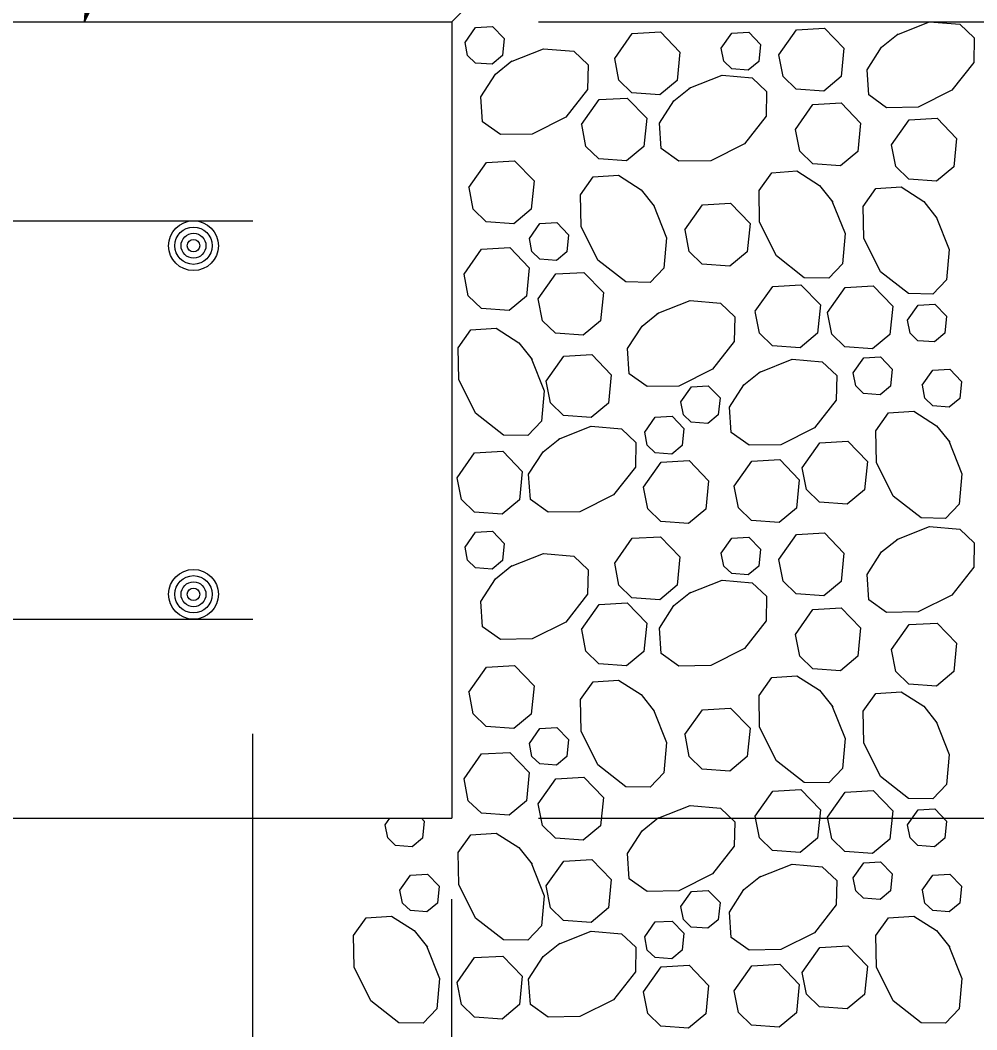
# Model space of a CAD drawing. Extents: x 636530 to 644067, y 294168 to 299122.
# Drawn here: x 641388.61 to 641425.21, y 296363.83 to 296402.46 of the extents above; entities that cross this region are included whole.
import ezdxf

# ---------------------------------------------------------------- set-up
doc = ezdxf.new("R2010")
doc.units = 0
doc.layers.add('1', color=7, linetype='Continuous')

msp = doc.modelspace()

# ---------------------------------------------------------------- linework, layer by layer
at = {"layer": '1'}
for p, q in [((641391.07, 296402.402), (641400.414, 296437.432)), ((641405.123, 296402.402), (641430.522, 296427.801)), ((641328.923, 296402.402), (641405.123, 296402.402)), ((641405.123, 296402.402), (641405.123, 296371.922)), ((641405.123, 296402.402), (641405.123, 296371.922)), ((641408.439, 296402.402), (641497.952, 296402.402)), ((641184.143, 296394.782), (641397.503, 296394.782)), ((641184.143, 296379.542), (641397.503, 296379.542)), ((641397.503, 296340.225), (641397.503, 296375.153)), ((641176.523, 296371.922), (641405.123, 296371.922)), ((641408.439, 296371.922), (641477.374, 296371.922)), ((641405.123, 296319.36), (641405.123, 296368.826))]:
    msp.add_line(p, q, dxfattribs=at)
for points in [[(641391.07, 296402.402), (641391.298, 296405.428)], [(641391.393, 296405.164), (641391.07, 296402.402), (641391.346, 296405.296)], [(641392.379, 296405.139), (641391.07, 296402.402), (641392.273, 296405.049)], [(641391.556, 296404.998), (641391.07, 296402.402), (641391.474, 296405.081)], [(641392.166, 296404.958), (641391.07, 296402.402), (641392.054, 296404.927)], [(641391.74, 296404.914), (641391.07, 296402.402), (641391.648, 296404.956)], [(641391.942, 296404.895), (641391.07, 296402.402), (641391.841, 296404.905)], [(641422.15, 296401.903), (641423.408, 296402.402), (641424.563, 296402.302), (641425.112, 296401.78), (641425.095, 296400.843), (641424.261, 296399.777), (641422.973, 296399.133), (641421.759, 296399.112), (641421.076, 296399.598), (641421.011, 296400.564), (641421.566, 296401.429), (641422.201, 296401.936)], [(641405.631, 296401.607), (641406.035, 296402.181), (641406.679, 296402.218), (641407.126, 296401.754), (641407.062, 296401.103), (641406.664, 296400.772), (641406.028, 296400.818), (641405.729, 296401.109), (641405.632, 296401.607)], [(641411.356, 296400.993), (641412.029, 296401.95), (641413.102, 296402.011), (641413.848, 296401.237), (641413.74, 296400.153), (641413.077, 296399.602), (641412.017, 296399.679), (641411.519, 296400.162), (641411.357, 296400.993)], [(641415.435, 296401.387), (641415.839, 296401.96), (641416.483, 296401.997), (641416.931, 296401.533), (641416.866, 296400.883), (641416.468, 296400.552), (641415.832, 296400.598), (641415.533, 296400.888), (641415.436, 296401.386)], [(641417.639, 296401.139), (641418.311, 296402.095), (641419.384, 296402.156), (641420.13, 296401.383), (641420.022, 296400.299), (641419.359, 296399.747), (641418.3, 296399.824), (641417.801, 296400.307), (641417.639, 296401.139)], [(641407.373, 296400.871), (641408.631, 296401.369), (641409.786, 296401.27), (641410.335, 296400.748), (641410.318, 296399.81), (641409.484, 296398.745), (641408.197, 296398.101), (641406.983, 296398.08), (641406.3, 296398.565), (641406.235, 296399.532), (641406.789, 296400.397), (641407.424, 296400.903)], [(641414.206, 296399.854), (641415.463, 296400.353), (641416.619, 296400.253), (641417.168, 296399.731), (641417.15, 296398.793), (641416.317, 296397.728), (641415.029, 296397.084), (641413.815, 296397.063), (641413.132, 296397.548), (641413.067, 296398.515), (641413.622, 296399.38), (641414.257, 296399.886)], [(641410.091, 296398.463), (641410.764, 296399.42), (641411.837, 296399.481), (641412.583, 296398.707), (641412.475, 296397.623), (641411.812, 296397.072), (641410.752, 296397.149), (641410.254, 296397.632), (641410.092, 296398.463)], [(641418.271, 296398.276), (641418.943, 296399.232), (641420.017, 296399.293), (641420.763, 296398.52), (641420.655, 296397.436), (641419.992, 296396.884), (641418.932, 296396.961), (641418.434, 296397.444), (641418.272, 296398.276)], [(641421.947, 296397.69), (641422.619, 296398.646), (641423.692, 296398.708), (641424.438, 296397.934), (641424.33, 296396.85), (641423.667, 296396.298), (641422.608, 296396.375), (641422.109, 296396.859), (641421.947, 296397.69)], [(641405.78, 296396.064), (641406.453, 296397.02), (641407.526, 296397.081), (641408.272, 296396.308), (641408.164, 296395.224), (641407.501, 296394.672), (641406.441, 296394.749), (641405.943, 296395.233), (641405.781, 296396.064)], [(641412.837, 296395.389), (641413.336, 296394.131), (641413.236, 296392.976), (641412.714, 296392.426), (641411.777, 296392.444), (641410.712, 296393.277), (641410.068, 296394.565), (641410.046, 296395.779), (641410.532, 296396.462), (641411.499, 296396.527), (641412.363, 296395.973), (641412.87, 296395.338)], [(641419.67, 296395.551), (641420.169, 296394.294), (641420.069, 296393.138), (641419.547, 296392.589), (641418.609, 296392.607), (641417.544, 296393.44), (641416.9, 296394.728), (641416.879, 296395.942), (641417.364, 296396.625), (641418.331, 296396.69), (641419.196, 296396.136), (641419.702, 296395.501)], [(641423.656, 296394.941), (641424.154, 296393.684), (641424.055, 296392.528), (641423.533, 296391.979), (641422.595, 296391.997), (641421.53, 296392.83), (641420.886, 296394.118), (641420.865, 296395.332), (641421.35, 296396.015), (641422.317, 296396.08), (641423.182, 296395.526), (641423.688, 296394.891)], [(641414.045, 296394.437), (641414.717, 296395.394), (641415.791, 296395.455), (641416.537, 296394.681), (641416.429, 296393.597), (641415.766, 296393.046), (641414.706, 296393.122), (641414.208, 296393.606), (641414.046, 296394.437)], [(641408.09, 296394.104), (641408.494, 296394.678), (641409.138, 296394.715), (641409.585, 296394.251), (641409.521, 296393.6), (641409.123, 296393.269), (641408.487, 296393.316), (641408.188, 296393.606), (641408.091, 296394.104)], [(641405.592, 296392.743), (641406.264, 296393.699), (641407.338, 296393.761), (641408.084, 296392.987), (641407.976, 296391.903), (641407.313, 296391.351), (641406.253, 296391.428), (641405.754, 296391.912), (641405.593, 296392.743)], [(641408.433, 296391.794), (641409.105, 296392.75), (641410.178, 296392.811), (641410.925, 296392.038), (641410.817, 296390.953), (641410.154, 296390.402), (641409.094, 296390.479), (641408.595, 296390.962), (641408.433, 296391.793)], [(641416.736, 296391.32), (641417.408, 296392.276), (641418.481, 296392.337), (641419.227, 296391.564), (641419.119, 296390.48), (641418.456, 296389.928), (641417.397, 296390.005), (641416.898, 296390.488), (641416.736, 296391.319)], [(641419.501, 296391.279), (641420.173, 296392.235), (641421.247, 296392.297), (641421.993, 296391.523), (641421.885, 296390.439), (641421.222, 296389.887), (641420.162, 296389.964), (641419.664, 296390.448), (641419.502, 296391.279)], [(641412.986, 296391.232), (641414.243, 296391.731), (641415.399, 296391.631), (641415.948, 296391.109), (641415.93, 296390.171), (641415.097, 296389.106), (641413.809, 296388.462), (641412.595, 296388.441), (641411.912, 296388.926), (641411.847, 296389.893), (641412.402, 296390.758), (641413.036, 296391.264)], [(641422.56, 296390.984), (641422.963, 296391.557), (641423.608, 296391.594), (641424.055, 296391.13), (641423.99, 296390.48), (641423.593, 296390.149), (641422.957, 296390.195), (641422.657, 296390.485), (641422.56, 296390.983)], [(641408.16, 296389.532), (641408.659, 296388.275), (641408.559, 296387.119), (641408.037, 296386.57), (641407.1, 296386.588), (641406.034, 296387.421), (641405.391, 296388.709), (641405.369, 296389.923), (641405.855, 296390.606), (641406.822, 296390.671), (641407.686, 296390.116), (641408.193, 296389.481)], [(641408.732, 296388.647), (641409.404, 296389.604), (641410.478, 296389.665), (641411.224, 296388.891), (641411.116, 296387.807), (641410.453, 296387.256), (641409.393, 296387.332), (641408.894, 296387.816), (641408.732, 296388.647)], [(641420.479, 296388.966), (641420.883, 296389.54), (641421.527, 296389.577), (641421.974, 296389.112), (641421.91, 296388.462), (641421.512, 296388.131), (641420.876, 296388.177), (641420.577, 296388.467), (641420.48, 296388.966)], [(641416.887, 296388.986), (641418.145, 296389.484), (641419.3, 296389.384), (641419.85, 296388.862), (641419.832, 296387.925), (641418.999, 296386.859), (641417.711, 296386.216), (641416.497, 296386.194), (641415.814, 296386.68), (641415.749, 296387.647), (641416.303, 296388.511), (641416.938, 296389.018)], [(641423.127, 296388.493), (641423.531, 296389.067), (641424.175, 296389.104), (641424.623, 296388.639), (641424.558, 296387.989), (641424.16, 296387.658), (641423.524, 296387.704), (641423.225, 296387.994), (641423.128, 296388.493)], [(641413.891, 296387.863), (641414.294, 296388.437), (641414.938, 296388.473), (641415.386, 296388.009), (641415.321, 296387.359), (641414.923, 296387.028), (641414.287, 296387.074), (641413.988, 296387.364), (641413.891, 296387.863)], [(641412.504, 296386.696), (641412.907, 296387.27), (641413.551, 296387.307), (641413.999, 296386.843), (641413.934, 296386.192), (641413.536, 296385.861), (641412.9, 296385.907), (641412.601, 296386.197), (641412.504, 296386.696)], [(641424.143, 296386.36), (641424.642, 296385.102), (641424.542, 296383.947), (641424.02, 296383.398), (641423.083, 296383.415), (641422.017, 296384.249), (641421.374, 296385.537), (641421.352, 296386.75), (641421.838, 296387.434), (641422.805, 296387.498), (641423.669, 296386.944), (641424.176, 296386.309)], [(641409.202, 296386.424), (641410.46, 296386.922), (641411.615, 296386.822), (641412.164, 296386.3), (641412.146, 296385.363), (641411.313, 296384.298), (641410.025, 296383.654), (641408.811, 296383.632), (641408.128, 296384.118), (641408.063, 296385.085), (641408.618, 296385.949), (641409.253, 296386.456)], [(641418.535, 296385.335), (641419.207, 296386.292), (641420.28, 296386.353), (641421.027, 296385.579), (641420.919, 296384.495), (641420.255, 296383.944), (641419.196, 296384.021), (641418.697, 296384.504), (641418.535, 296385.335)], [(641405.325, 296384.949), (641405.997, 296385.906), (641407.071, 296385.967), (641407.817, 296385.193), (641407.709, 296384.109), (641407.046, 296383.558), (641405.986, 296383.634), (641405.487, 296384.118), (641405.326, 296384.949)], [(641415.927, 296384.634), (641416.6, 296385.59), (641417.673, 296385.652), (641418.419, 296384.878), (641418.311, 296383.794), (641417.648, 296383.242), (641416.588, 296383.319), (641416.09, 296383.803), (641415.928, 296384.634)], [(641412.459, 296384.595), (641413.131, 296385.551), (641414.205, 296385.612), (641414.951, 296384.839), (641414.843, 296383.754), (641414.18, 296383.203), (641413.12, 296383.28), (641412.621, 296383.763), (641412.46, 296384.594)], [(641422.15, 296382.589), (641423.408, 296383.087), (641424.563, 296382.988), (641425.112, 296382.466), (641425.095, 296381.528), (641424.261, 296380.463), (641422.973, 296379.819), (641421.759, 296379.798), (641421.076, 296380.283), (641421.011, 296381.25), (641421.566, 296382.115), (641422.201, 296382.621)], [(641405.631, 296382.293), (641406.035, 296382.867), (641406.679, 296382.903), (641407.126, 296382.439), (641407.062, 296381.789), (641406.664, 296381.458), (641406.028, 296381.504), (641405.729, 296381.794), (641405.632, 296382.293)], [(641411.356, 296381.679), (641412.029, 296382.635), (641413.102, 296382.697), (641413.848, 296381.923), (641413.74, 296380.839), (641413.077, 296380.287), (641412.017, 296380.364), (641411.519, 296380.848), (641411.357, 296381.679)], [(641415.435, 296382.072), (641415.839, 296382.646), (641416.483, 296382.683), (641416.931, 296382.218), (641416.866, 296381.568), (641416.468, 296381.237), (641415.832, 296381.283), (641415.533, 296381.573), (641415.436, 296382.072)], [(641417.639, 296381.824), (641418.311, 296382.781), (641419.384, 296382.842), (641420.13, 296382.068), (641420.022, 296380.984), (641419.359, 296380.433), (641418.3, 296380.509), (641417.801, 296380.993), (641417.639, 296381.824)], [(641407.373, 296381.556), (641408.631, 296382.055), (641409.786, 296381.955), (641410.335, 296381.433), (641410.318, 296380.496), (641409.484, 296379.43), (641408.197, 296378.786), (641406.983, 296378.765), (641406.3, 296379.251), (641406.235, 296380.217), (641406.789, 296381.082), (641407.424, 296381.589)], [(641414.206, 296380.54), (641415.463, 296381.038), (641416.619, 296380.938), (641417.168, 296380.416), (641417.15, 296379.479), (641416.317, 296378.414), (641415.029, 296377.77), (641413.815, 296377.748), (641413.132, 296378.234), (641413.067, 296379.201), (641413.622, 296380.065), (641414.257, 296380.572)], [(641410.091, 296379.149), (641410.764, 296380.105), (641411.837, 296380.167), (641412.583, 296379.393), (641412.475, 296378.309), (641411.812, 296377.757), (641410.752, 296377.834), (641410.254, 296378.318), (641410.092, 296379.149)], [(641418.271, 296378.961), (641418.943, 296379.918), (641420.017, 296379.979), (641420.763, 296379.205), (641420.655, 296378.121), (641419.992, 296377.57), (641418.932, 296377.646), (641418.434, 296378.13), (641418.272, 296378.961)], [(641421.947, 296378.376), (641422.619, 296379.332), (641423.692, 296379.393), (641424.438, 296378.62), (641424.33, 296377.536), (641423.667, 296376.984), (641422.608, 296377.061), (641422.109, 296377.544), (641421.947, 296378.375)], [(641405.78, 296376.749), (641406.453, 296377.706), (641407.526, 296377.767), (641408.272, 296376.993), (641408.164, 296375.909), (641407.501, 296375.358), (641406.441, 296375.434), (641405.943, 296375.918), (641405.781, 296376.749)], [(641412.837, 296376.074), (641413.336, 296374.817), (641413.236, 296373.661), (641412.714, 296373.112), (641411.777, 296373.13), (641410.712, 296373.963), (641410.068, 296375.251), (641410.046, 296376.465), (641410.532, 296377.148), (641411.499, 296377.212), (641412.363, 296376.658), (641412.87, 296376.023)], [(641419.67, 296376.237), (641420.169, 296374.979), (641420.069, 296373.824), (641419.547, 296373.275), (641418.609, 296373.292), (641417.544, 296374.126), (641416.9, 296375.414), (641416.879, 296376.627), (641417.364, 296377.311), (641418.331, 296377.375), (641419.196, 296376.821), (641419.702, 296376.186)], [(641423.656, 296375.627), (641424.154, 296374.369), (641424.055, 296373.214), (641423.533, 296372.665), (641422.595, 296372.682), (641421.53, 296373.516), (641420.886, 296374.804), (641420.865, 296376.017), (641421.35, 296376.701), (641422.317, 296376.765), (641423.182, 296376.211), (641423.688, 296375.576)], [(641414.045, 296375.123), (641414.717, 296376.079), (641415.791, 296376.14), (641416.537, 296375.367), (641416.429, 296374.283), (641415.766, 296373.731), (641414.706, 296373.808), (641414.208, 296374.291), (641414.046, 296375.123)], [(641408.09, 296374.79), (641408.494, 296375.364), (641409.138, 296375.401), (641409.585, 296374.936), (641409.521, 296374.286), (641409.123, 296373.955), (641408.487, 296374.001), (641408.188, 296374.291), (641408.091, 296374.79)], [(641405.592, 296373.429), (641406.264, 296374.385), (641407.338, 296374.446), (641408.084, 296373.673), (641407.976, 296372.588), (641407.313, 296372.037), (641406.253, 296372.114), (641405.754, 296372.597), (641405.593, 296373.428)], [(641408.433, 296372.479), (641409.105, 296373.435), (641410.178, 296373.497), (641410.925, 296372.723), (641410.817, 296371.639), (641410.154, 296371.087), (641409.094, 296371.164), (641408.595, 296371.648), (641408.433, 296372.479)], [(641416.736, 296372.005), (641417.408, 296372.962), (641418.481, 296373.023), (641419.227, 296372.249), (641419.119, 296371.165), (641418.456, 296370.614), (641417.397, 296370.69), (641416.898, 296371.174), (641416.736, 296372.005)], [(641419.501, 296371.964), (641420.173, 296372.921), (641421.247, 296372.982), (641421.993, 296372.208), (641421.885, 296371.124), (641421.222, 296370.573), (641420.162, 296370.65), (641419.664, 296371.133), (641419.502, 296371.964)], [(641412.986, 296371.918), (641414.243, 296372.416), (641415.399, 296372.316), (641415.948, 296371.794), (641415.93, 296370.857), (641415.097, 296369.792), (641413.809, 296369.148), (641412.595, 296369.126), (641411.912, 296369.612), (641411.847, 296370.579), (641412.402, 296371.443), (641413.036, 296371.95)], [(641422.56, 296371.669), (641422.963, 296372.243), (641423.608, 296372.28), (641424.055, 296371.815), (641423.99, 296371.165), (641423.593, 296370.834), (641422.957, 296370.88), (641422.657, 296371.17), (641422.56, 296371.669)], [(641402.572, 296371.669), (641402.749, 296371.922)], [(641403.964, 296371.922), (641404.067, 296371.815), (641404.002, 296371.165), (641403.604, 296370.834), (641402.968, 296370.88), (641402.669, 296371.17), (641402.572, 296371.669)], [(641408.16, 296370.218), (641408.659, 296368.96), (641408.559, 296367.805), (641408.037, 296367.256), (641407.1, 296367.273), (641406.034, 296368.107), (641405.391, 296369.394), (641405.369, 296370.608), (641405.855, 296371.291), (641406.822, 296371.356), (641407.686, 296370.802), (641408.193, 296370.167)], [(641408.732, 296369.333), (641409.404, 296370.289), (641410.478, 296370.35), (641411.224, 296369.577), (641411.116, 296368.493), (641410.453, 296367.941), (641409.393, 296368.018), (641408.894, 296368.501), (641408.732, 296369.333)], [(641420.479, 296369.651), (641420.883, 296370.225), (641421.527, 296370.262), (641421.974, 296369.798), (641421.91, 296369.147), (641421.512, 296368.816), (641420.876, 296368.863), (641420.577, 296369.153), (641420.48, 296369.651)], [(641416.887, 296369.671), (641418.145, 296370.17), (641419.3, 296370.07), (641419.85, 296369.548), (641419.832, 296368.61), (641418.999, 296367.545), (641417.711, 296366.901), (641416.497, 296366.88), (641415.814, 296367.365), (641415.749, 296368.332), (641416.303, 296369.197), (641416.938, 296369.703)], [(641403.139, 296369.179), (641403.542, 296369.752), (641404.186, 296369.789), (641404.634, 296369.325), (641404.569, 296368.675), (641404.172, 296368.344), (641403.536, 296368.39), (641403.236, 296368.68), (641403.139, 296369.178)], [(641423.127, 296369.179), (641423.531, 296369.752), (641424.175, 296369.789), (641424.623, 296369.325), (641424.558, 296368.675), (641424.16, 296368.344), (641423.524, 296368.39), (641423.225, 296368.68), (641423.128, 296369.178)], [(641413.891, 296368.548), (641414.294, 296369.122), (641414.938, 296369.159), (641415.386, 296368.695), (641415.321, 296368.044), (641414.923, 296367.713), (641414.287, 296367.759), (641413.988, 296368.049), (641413.891, 296368.548)], [(641404.155, 296367.045), (641404.654, 296365.788), (641404.554, 296364.632), (641404.032, 296364.083), (641403.094, 296364.101), (641402.029, 296364.934), (641401.385, 296366.222), (641401.364, 296367.436), (641401.849, 296368.119), (641402.816, 296368.184), (641403.681, 296367.63), (641404.187, 296366.995)], [(641412.504, 296367.382), (641412.907, 296367.956), (641413.551, 296367.992), (641413.999, 296367.528), (641413.934, 296366.878), (641413.536, 296366.547), (641412.9, 296366.593), (641412.601, 296366.883), (641412.504, 296367.382)], [(641424.143, 296367.045), (641424.642, 296365.788), (641424.542, 296364.632), (641424.02, 296364.083), (641423.083, 296364.101), (641422.017, 296364.934), (641421.374, 296366.222), (641421.352, 296367.436), (641421.838, 296368.119), (641422.805, 296368.184), (641423.669, 296367.63), (641424.176, 296366.995)], [(641409.202, 296367.109), (641410.46, 296367.608), (641411.615, 296367.508), (641412.164, 296366.986), (641412.146, 296366.048), (641411.313, 296364.983), (641410.025, 296364.339), (641408.811, 296364.318), (641408.128, 296364.803), (641408.063, 296365.77), (641408.618, 296366.635), (641409.253, 296367.141)], [(641418.535, 296366.021), (641419.207, 296366.977), (641420.28, 296367.039), (641421.027, 296366.265), (641420.919, 296365.181), (641420.255, 296364.629), (641419.196, 296364.706), (641418.697, 296365.19), (641418.535, 296366.021)], [(641405.325, 296365.635), (641405.997, 296366.591), (641407.071, 296366.652), (641407.817, 296365.879), (641407.709, 296364.795), (641407.046, 296364.243), (641405.986, 296364.32), (641405.487, 296364.803), (641405.326, 296365.635)], [(641415.927, 296365.32), (641416.6, 296366.276), (641417.673, 296366.337), (641418.419, 296365.564), (641418.311, 296364.479), (641417.648, 296363.928), (641416.588, 296364.005), (641416.09, 296364.488), (641415.928, 296365.319)], [(641412.459, 296365.28), (641413.131, 296366.236), (641414.205, 296366.298), (641414.951, 296365.524), (641414.843, 296364.44), (641414.18, 296363.888), (641413.12, 296363.965), (641412.621, 296364.449), (641412.46, 296365.28)]]:
    msp.add_lwpolyline(points, dxfattribs=at)
for centre, radius in [((641395.238, 296393.831), 0.952), ((641395.238, 296393.831), 0.714), ((641395.238, 296393.831), 0.476), ((641395.238, 296393.831), 0.238), ((641395.238, 296380.493), 0.952), ((641395.238, 296380.493), 0.714), ((641395.238, 296380.493), 0.476), ((641395.238, 296380.493), 0.238)]:
    msp.add_circle(centre, radius, dxfattribs=at)

doc.saveas('drawing.dxf')
